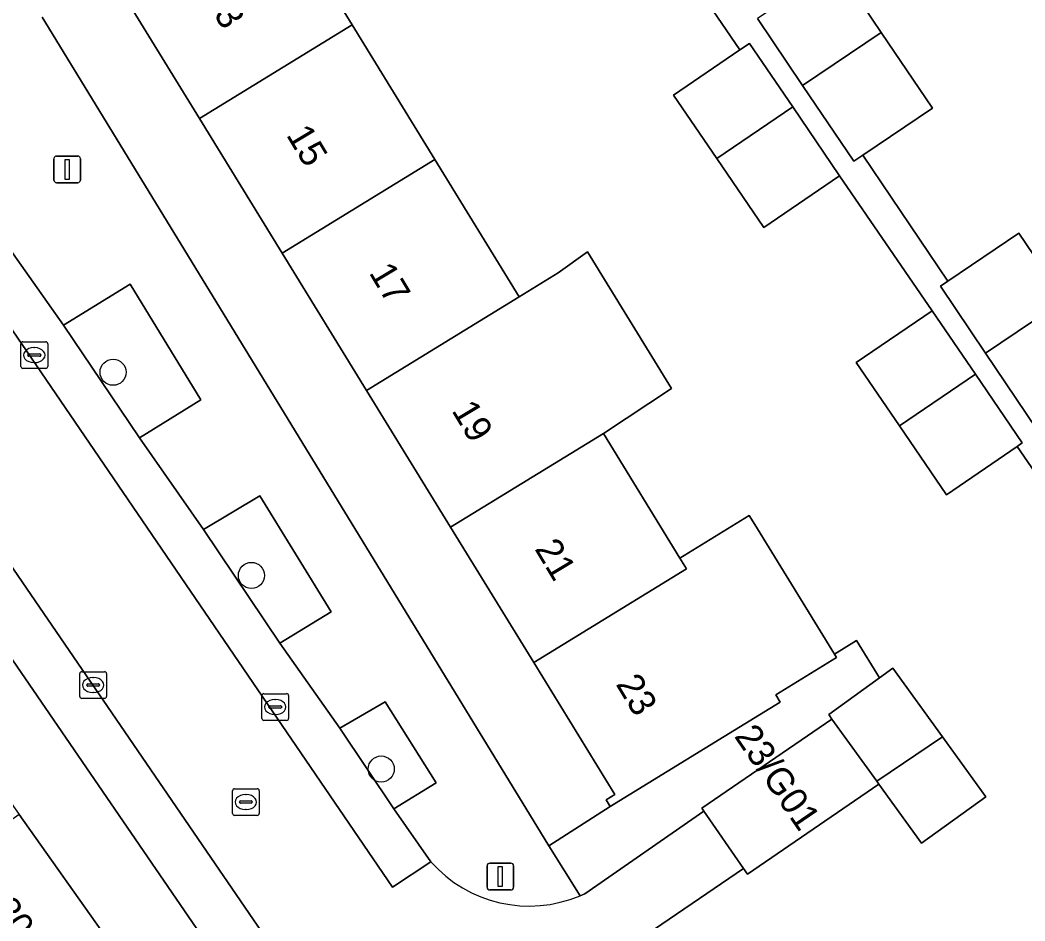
# Model space of a CAD drawing. Extents: x 157445 to 158888, y 383061 to 384688.
# Drawn here: x 158030.74 to 158068.36, y 383533.28 to 383567.02 of the extents above; entities that cross this region are included whole.
import ezdxf

# ---------------------------------------------------------------- set-up
doc = ezdxf.new("R2010")
doc.units = 0
for name, color, linetype in [('IMGEO_Boom', 7, 'Continuous'), ('IMGEO_Erf', 7, 'Continuous'), ('IMGEO_Groenvoorziening', 7, 'Continuous'), ('IMGEO_Kolk', 7, 'Continuous'), ('IMGEO_Lichtmast', 7, 'Continuous'), ('IMGEO_Pand', 7, 'Continuous'), ('IMGEO_Pand_nummerreeks', 7, 'Continuous'), ('IMGEO_Parkeervlak_open', 7, 'Continuous'), ('IMGEO_Rijbaan_lokaal_open', 7, 'Continuous'), ('IMGEO_Rioolput', 7, 'Continuous'), ('IMGEO_Voetpad_open', 7, 'Continuous')]:
    doc.layers.add(name, color=color, linetype=linetype)

msp = doc.modelspace()

# ---------------------------------------------------------------- linework, layer by layer
at = {"layer": 'IMGEO_Boom'}
for centre in [(158034.217, 383553.831), (158039.396, 383546.219), (158044.258, 383538.967)]:
    msp.add_circle(centre, 0.489, dxfattribs=at)
at = {"layer": 'IMGEO_Erf'}
msp.add_lwpolyline([(158005.973, 383578.779), (158003.068, 383576.788), (158003.239, 383576.547), (158002.987, 383576.368), (158006.342, 383571.634), (158009.774, 383566.791), (158013.25, 383561.886), (158016.758, 383556.936), (158020.247, 383552.012), (158023.721, 383547.11), (158027.152, 383542.27), (158030.703, 383537.258), (158034.183, 383532.348), (158037.549, 383527.598), (158037.87, 383527.826), (158038.053, 383527.567), (158040.104, 383528.972)], close=True, dxfattribs=at)
for points in [[(158039.993, 383572.013), (158043.169, 383566.843), (158046.267, 383561.8), (158049.427, 383556.658), (158050.885, 383557.552), (158051.977, 383558.34), (158055.124, 383553.216), (158052.574, 383551.535), (158055.439, 383546.871), (158058.039, 383548.467), (158058.249, 383548.126), (158061.228, 383543.275), (158062.049, 383543.784), (158062.917, 383542.383), (158063.417, 383542.743), (158065.273, 383540.167), (158066.891, 383537.922), (158064.486, 383536.189), (158062.891, 383538.404), (158057.974, 383535.026), (158057.825, 383535.241), (158053.665, 383532.405)], [(158061.292, 383569.062), (158062.983, 383566.557), (158064.894, 383563.723), (158062.292, 383561.967), (158065.479, 383557.243), (158068.137, 383559.036), (158069.828, 383556.53), (158071.739, 383553.697), (158069.104, 383551.919), (158070.872, 383549.495), (158080.988, 383556.869), (158080.754, 383557.19), (158081.086, 383557.432), (158077.795, 383561.94), (158074.296, 383566.732), (158070.759, 383571.577)], [(158040.548, 383558.294), (158037.449, 383563.338), (158034.253, 383568.54), (158033.963, 383568.361), (158033.804, 383568.619), (158034.114, 383568.81), (158032.821, 383570.915), (158031.914, 383570.441), (158031.97, 383570.337)], [(158055.204, 383564.21), (158057.685, 383565.902), (158054.31, 383570.853)], [(158031.566, 383567.132), (158050.495, 383536.153), (158050.532, 383536.094), (158052.833, 383537.563), (158052.681, 383537.812), (158053.008, 383538.013), (158049.967, 383542.963), (158046.854, 383548.03), (158043.707, 383553.151), (158040.548, 383558.294)], [(158069.8, 383548.528), (158068.068, 383551.05), (158065.418, 383549.244), (158063.66, 383551.823), (158062.041, 383554.197), (158064.883, 383556.135), (158061.423, 383561.194), (158058.581, 383559.257), (158056.822, 383561.838), (158055.204, 383564.21)]]:
    msp.add_lwpolyline(points, dxfattribs=at)
at = {"layer": 'IMGEO_Groenvoorziening'}
for points in [[(158032.357, 383555.595), (158035.2, 383551.377), (158037.504, 383552.791), (158034.858, 383557.135)], [(158037.598, 383547.934), (158040.458, 383543.684), (158042.378, 383544.853), (158039.718, 383549.205)], [(158042.709, 383540.498), (158044.734, 383537.473), (158046.313, 383538.446), (158044.401, 383541.483)]]:
    msp.add_lwpolyline(points, close=True, dxfattribs=at)
at = {"layer": 'IMGEO_Kolk'}
for p, q in [((158030.767, 383554.046), (158030.767, 383554.898)), ((158030.842, 383554.972), (158031.694, 383554.972)), ((158031.255, 383554.752), (158031.28, 383554.752)), ((158031.768, 383554.898), (158031.768, 383554.046)), ((158031.026, 383554.466), (158031.026, 383554.478)), ((158031.464, 383554.429), (158031.066, 383554.429)), ((158031.069, 383554.515), (158031.467, 383554.515)), ((158031.51, 383554.478), (158031.51, 383554.466)), ((158031.694, 383553.972), (158030.842, 383553.972)), ((158031.278, 383554.192), (158031.253, 383554.192)), ((158033.046, 383542.614), (158033.898, 383542.614)), ((158032.971, 383541.688), (158032.971, 383542.54)), ((158033.459, 383542.394), (158033.484, 383542.394)), ((158033.972, 383542.54), (158033.972, 383541.688)), ((158033.23, 383542.108), (158033.23, 383542.12)), ((158033.668, 383542.071), (158033.27, 383542.071)), ((158033.273, 383542.157), (158033.671, 383542.157)), ((158033.482, 383541.834), (158033.457, 383541.834)), ((158033.714, 383542.12), (158033.714, 383542.108)), ((158033.898, 383541.614), (158033.046, 383541.614)), ((158039.788, 383540.864), (158039.788, 383541.716)), ((158039.863, 383541.79), (158040.715, 383541.79)), ((158040.276, 383541.57), (158040.301, 383541.57)), ((158040.789, 383541.716), (158040.789, 383540.864)), ((158040.047, 383541.284), (158040.047, 383541.296)), ((158040.485, 383541.247), (158040.087, 383541.247)), ((158040.09, 383541.333), (158040.488, 383541.333)), ((158040.531, 383541.296), (158040.531, 383541.284)), ((158040.715, 383540.79), (158039.863, 383540.79)), ((158040.299, 383541.01), (158040.274, 383541.01))]:
    msp.add_line(p, q, dxfattribs=at)
for points in [[(158030.767, 383554.046), (158030.767, 383554.898)], [(158030.842, 383554.972), (158031.694, 383554.972)], [(158031.768, 383554.898), (158031.768, 383554.046)], [(158031.694, 383553.972), (158030.842, 383553.972)], [(158033.046, 383542.614), (158033.898, 383542.614)], [(158032.971, 383541.688), (158032.971, 383542.54)], [(158033.972, 383542.54), (158033.972, 383541.688)], [(158033.898, 383541.614), (158033.046, 383541.614)], [(158039.788, 383540.864), (158039.788, 383541.716)], [(158039.863, 383541.79), (158040.715, 383541.79)], [(158040.789, 383541.716), (158040.789, 383540.864)], [(158040.715, 383540.79), (158039.863, 383540.79)]]:
    msp.add_lwpolyline(points, dxfattribs=at)
for centre, radius, start, end in [((158030.844, 383554.896), 0.0765, 91.552, 178.448), ((158030.844, 383554.896), 0.0765, 91.552, 178.448), ((158031.692, 383554.896), 0.0765, 1.552, 88.448), ((158031.692, 383554.896), 0.0765, 1.552, 88.448), ((158031.066, 383554.475), 0.0403, 85.8775, 175.7526), ((158031.063, 383554.465), 0.0366, 178.938, 274.7102), ((158031.467, 383554.472), 0.043, 264.8664, 352.4533), ((158031.471, 383554.477), 0.0386, 1.7309, 96.639), ((158030.844, 383554.048), 0.0765, 181.552, 268.448), ((158030.844, 383554.048), 0.0765, 181.552, 268.448), ((158031.692, 383554.048), 0.0765, 271.552, 358.448), ((158031.692, 383554.048), 0.0765, 271.552, 358.448), ((158033.048, 383542.538), 0.0765, 91.552, 178.448), ((158033.048, 383542.538), 0.0765, 91.552, 178.448), ((158033.896, 383542.538), 0.0765, 1.552, 88.448), ((158033.896, 383542.538), 0.0765, 1.552, 88.448), ((158033.27, 383542.117), 0.0403, 85.8775, 175.7526), ((158033.267, 383542.107), 0.0366, 178.938, 274.7102), ((158033.671, 383542.114), 0.043, 264.8664, 352.4533), ((158033.675, 383542.119), 0.0386, 1.7309, 96.639), ((158033.048, 383541.69), 0.0765, 181.552, 268.448), ((158033.048, 383541.69), 0.0765, 181.552, 268.448), ((158033.896, 383541.69), 0.0765, 271.552, 358.448), ((158033.896, 383541.69), 0.0765, 271.552, 358.448), ((158039.865, 383541.714), 0.0765, 91.552, 178.448), ((158039.865, 383541.714), 0.0765, 91.552, 178.448), ((158040.713, 383541.714), 0.0765, 1.552, 88.448), ((158040.713, 383541.714), 0.0765, 1.552, 88.448), ((158040.087, 383541.293), 0.0403, 85.8775, 175.7526), ((158040.084, 383541.283), 0.0366, 178.938, 274.7102), ((158040.488, 383541.29), 0.043, 264.8664, 352.4533), ((158040.492, 383541.295), 0.0386, 1.7309, 96.639), ((158039.865, 383540.866), 0.0765, 181.552, 268.448), ((158039.865, 383540.866), 0.0765, 181.552, 268.448), ((158040.713, 383540.866), 0.0765, 271.552, 358.448), ((158040.713, 383540.866), 0.0765, 271.552, 358.448)]:
    msp.add_arc(centre, radius, start, end, dxfattribs=at)
for centre, major_axis, ratio, start_param, end_param in [((158031.254, 383554.472), (-0.387, 0.002), 0.722429, 4.712389, 7.853982), ((158031.279, 383554.472), (-0.39, 0.002), 0.717154, 1.570796, 4.712389), ((158033.458, 383542.114), (-0.387, 0.002), 0.722429, 4.712389, 7.853982), ((158033.483, 383542.114), (-0.39, 0.002), 0.717154, 1.570796, 4.712389), ((158040.275, 383541.29), (-0.387, 0.002), 0.722429, 4.712389, 7.853982), ((158040.3, 383541.29), (-0.39, 0.002), 0.717154, 1.570796, 4.712389)]:
    msp.add_ellipse(centre, major_axis=major_axis, ratio=ratio, start_param=start_param, end_param=end_param, dxfattribs=at)
at = {"layer": 'IMGEO_Lichtmast'}
for p, q in [((158032.002, 383561.031), (158032.002, 383561.831)), ((158032.002, 383561.831), (158032.002, 383561.031)), ((158032.102, 383561.931), (158032.892, 383561.931)), ((158032.892, 383561.931), (158032.102, 383561.931)), ((158032.992, 383561.831), (158032.992, 383561.031)), ((158032.992, 383561.031), (158032.992, 383561.831)), ((158032.892, 383560.931), (158032.102, 383560.931)), ((158032.102, 383560.931), (158032.892, 383560.931)), ((158048.322, 383535.439), (158049.112, 383535.439)), ((158049.112, 383535.439), (158048.322, 383535.439)), ((158048.222, 383534.539), (158048.222, 383535.339)), ((158048.222, 383535.339), (158048.222, 383534.539)), ((158049.212, 383535.339), (158049.212, 383534.539)), ((158049.212, 383534.539), (158049.212, 383535.339)), ((158049.112, 383534.439), (158048.322, 383534.439)), ((158048.322, 383534.439), (158049.112, 383534.439))]:
    msp.add_line(p, q, dxfattribs=at)
for points in [[(158032.422, 383561.806), (158032.572, 383561.806), (158032.572, 383561.056), (158032.422, 383561.056), (158032.422, 383561.806)], [(158048.642, 383535.314), (158048.792, 383535.314), (158048.792, 383534.564), (158048.642, 383534.564), (158048.642, 383535.314)]]:
    msp.add_lwpolyline(points, dxfattribs=at)
for centre, start, end in [((158032.102, 383561.831), 90, 180), ((158032.102, 383561.831), 90, 180), ((158032.892, 383561.831), 0, 90), ((158032.892, 383561.831), 360, 90), ((158032.102, 383561.031), 180, 270), ((158032.102, 383561.031), 180, 270), ((158032.892, 383561.031), 270, 0), ((158032.892, 383561.031), 270, 0), ((158048.322, 383535.339), 90, 180), ((158048.322, 383535.339), 90, 180), ((158049.112, 383535.339), 0, 90), ((158049.112, 383535.339), 360, 90), ((158048.322, 383534.539), 180, 270), ((158048.322, 383534.539), 180, 270), ((158049.112, 383534.539), 270, 0), ((158049.112, 383534.539), 270, 0)]:
    msp.add_arc(centre, 0.1, start, end, dxfattribs=at)
at = {"layer": 'IMGEO_Pand'}
for points in [[(158043.169, 383566.843), (158039.993, 383572.013), (158040.314, 383572.21), (158040.132, 383572.507), (158040.009, 383572.431), (158038.457, 383574.957), (158036.823, 383573.953), (158034.892, 383572.767), (158032.562, 383571.336), (158032.737, 383571.052), (158032.821, 383570.915), (158034.114, 383568.81), (158033.804, 383568.619), (158033.963, 383568.361), (158034.253, 383568.54), (158037.449, 383563.338)], [(158061.292, 383569.062), (158058.564, 383567.221), (158058.35, 383567.077), (158060.037, 383564.577), (158062.983, 383566.557)], [(158043.169, 383566.843), (158037.449, 383563.338), (158040.548, 383558.294), (158046.267, 383561.8)], [(158062.983, 383566.557), (158060.037, 383564.577), (158061.952, 383561.738), (158062.292, 383561.967), (158064.894, 383563.723)], [(158058.046, 383566.148), (158057.685, 383565.902), (158055.204, 383564.21), (158056.822, 383561.838), (158059.668, 383563.769)], [(158059.668, 383563.769), (158056.822, 383561.838), (158058.581, 383559.257), (158061.423, 383561.194)], [(158046.267, 383561.8), (158040.548, 383558.294), (158043.707, 383553.151), (158049.427, 383556.658)], [(158068.137, 383559.036), (158065.479, 383557.243), (158065.195, 383557.051), (158066.882, 383554.551), (158069.828, 383556.53)], [(158046.854, 383548.03), (158052.574, 383551.535), (158055.124, 383553.216), (158051.977, 383558.34), (158050.885, 383557.552), (158049.427, 383556.658), (158043.707, 383553.151)], [(158069.828, 383556.53), (158066.882, 383554.551), (158068.797, 383551.712), (158069.104, 383551.919), (158071.739, 383553.697)], [(158063.66, 383551.823), (158066.505, 383553.756), (158064.883, 383556.135), (158062.041, 383554.197)], [(158066.505, 383553.756), (158063.66, 383551.823), (158065.418, 383549.244), (158068.068, 383551.05), (158068.26, 383551.181)], [(158052.574, 383551.535), (158046.854, 383548.03), (158049.967, 383542.963), (158055.686, 383546.469), (158055.439, 383546.871)], [(158061.31, 383543.141), (158061.228, 383543.275), (158058.249, 383548.126), (158058.039, 383548.467), (158055.439, 383546.871), (158055.686, 383546.469), (158049.967, 383542.963), (158053.008, 383538.013), (158052.681, 383537.812), (158052.833, 383537.563), (158057.094, 383540.181), (158059.2, 383541.475), (158059.035, 383541.744)], [(158063.417, 383542.743), (158062.917, 383542.383), (158061.012, 383541.011), (158061.135, 383540.84), (158062.816, 383538.507), (158065.273, 383540.167)], [(158061.135, 383540.84), (158056.265, 383537.495), (158056.332, 383537.394), (158057.825, 383535.241), (158057.974, 383535.026), (158062.891, 383538.404), (158062.816, 383538.507)], [(158065.273, 383540.167), (158062.816, 383538.507), (158062.891, 383538.404), (158064.486, 383536.189), (158066.891, 383537.922)], [(158028.696, 383528.448), (158034.183, 383532.348), (158030.703, 383537.258), (158025.217, 383533.359)]]:
    msp.add_lwpolyline(points, close=True, dxfattribs=at)
at = {"layer": 'IMGEO_Parkeervlak_open'}
msp.add_lwpolyline([(158026.298, 383561.481), (158044.68, 383534.545), (158046.111, 383535.496), (158044.734, 383537.473), (158042.709, 383540.498), (158040.458, 383543.684), (158037.598, 383547.934), (158035.2, 383551.377), (158032.357, 383555.595), (158029.179, 383560.084)], dxfattribs=at)
at = {"layer": 'IMGEO_Rijbaan_lokaal_open'}
for points in [[(158046.111, 383535.496), (158044.68, 383534.545), (158026.298, 383561.481), (158025.578, 383562.5), (158023.472, 383565.627), (158022.425, 383567.177), (158012.476, 383581.656), (158008.336, 383578.833), (158041.721, 383530.034), (158045.102, 383525.057), (158054.624, 383511.124), (158059.949, 383514.788), (158051.568, 383527.067), (158053.239, 383528.166)], [(158053.192, 383531.994), (158053.665, 383532.405), (158057.825, 383535.241), (158056.332, 383537.394), (158051.881, 383534.297), (158051.792, 383534.257), (158051.703, 383534.218)]]:
    msp.add_lwpolyline(points, dxfattribs=at)
msp.add_arc((158049.797, 383538.75), 4.916, 221.4386, 292.8147, dxfattribs=at)
at = {"layer": 'IMGEO_Rioolput'}
for p, q in [((158038.688, 383537.304), (158038.688, 383538.156)), ((158038.763, 383538.23), (158039.615, 383538.23)), ((158039.689, 383538.156), (158039.689, 383537.304)), ((158038.947, 383537.724), (158038.947, 383537.736)), ((158038.99, 383537.773), (158039.388, 383537.773)), ((158039.176, 383538.01), (158039.201, 383538.01)), ((158039.431, 383537.736), (158039.431, 383537.724)), ((158039.385, 383537.687), (158038.987, 383537.687)), ((158039.199, 383537.45), (158039.174, 383537.45)), ((158039.615, 383537.23), (158038.763, 383537.23))]:
    msp.add_line(p, q, dxfattribs=at)
for points in [[(158038.688, 383537.304), (158038.688, 383538.156)], [(158038.763, 383538.23), (158039.615, 383538.23)], [(158039.689, 383538.156), (158039.689, 383537.304)], [(158039.615, 383537.23), (158038.763, 383537.23)]]:
    msp.add_lwpolyline(points, dxfattribs=at)
for centre, radius, start, end in [((158038.765, 383538.154), 0.0765, 91.552, 178.448), ((158038.765, 383538.154), 0.0765, 91.552, 178.448), ((158039.613, 383538.154), 0.0765, 1.552, 88.448), ((158039.613, 383538.154), 0.0765, 1.552, 88.448), ((158038.987, 383537.733), 0.0403, 85.8775, 175.7526), ((158038.984, 383537.723), 0.0366, 178.938, 274.7102), ((158039.388, 383537.73), 0.043, 264.8664, 352.4533), ((158039.392, 383537.735), 0.0386, 1.7309, 96.639), ((158038.765, 383537.306), 0.0765, 181.552, 268.448), ((158038.765, 383537.306), 0.0765, 181.552, 268.448), ((158039.613, 383537.306), 0.0765, 271.552, 358.448), ((158039.613, 383537.306), 0.0765, 271.552, 358.448)]:
    msp.add_arc(centre, radius, start, end, dxfattribs=at)
for centre, major_axis, ratio, start_param, end_param in [((158039.175, 383537.73), (-0.387, 0.002), 0.722429, 4.712389, 7.853982), ((158039.2, 383537.73), (-0.39, 0.002), 0.717154, 1.570796, 4.712389)]:
    msp.add_ellipse(centre, major_axis=major_axis, ratio=ratio, start_param=start_param, end_param=end_param, dxfattribs=at)
at = {"layer": 'IMGEO_Voetpad_open'}
for points in [[(158005.973, 383578.779), (158040.104, 383528.972), (158041.185, 383527.394), (158038.836, 383525.909), (158040.79, 383522.974), (158043.18, 383524.51), (158053.979, 383508.706), (158053.975, 383508.693), (158053.556, 383507.29), (158056.053, 383508.984), (158054.624, 383511.124), (158045.102, 383525.057), (158044.749, 383524.82), (158041.384, 383529.778), (158041.721, 383530.034), (158008.336, 383578.833)], [(158054.31, 383570.853), (158057.685, 383565.902), (158058.046, 383566.148), (158059.668, 383563.769), (158061.423, 383561.194), (158064.883, 383556.135), (158066.505, 383553.756), (158068.26, 383551.181), (158068.068, 383551.05), (158069.8, 383548.528)], [(158051.703, 383534.218), (158050.532, 383536.094), (158050.495, 383536.153), (158031.566, 383567.132)], [(158068.797, 383551.712), (158066.882, 383554.551), (158065.195, 383557.051), (158065.479, 383557.243), (158062.292, 383561.967), (158061.952, 383561.738), (158060.037, 383564.577), (158058.35, 383567.077)], [(158029.179, 383560.084), (158032.357, 383555.595), (158034.858, 383557.135), (158037.504, 383552.791), (158035.2, 383551.377), (158037.598, 383547.934), (158039.718, 383549.205), (158042.378, 383544.853), (158040.458, 383543.684), (158042.709, 383540.498), (158044.401, 383541.483), (158046.313, 383538.446), (158044.734, 383537.473), (158046.111, 383535.496)]]:
    msp.add_lwpolyline(points, dxfattribs=at)
msp.add_lwpolyline([(158061.135, 383540.84), (158061.012, 383541.011), (158062.917, 383542.383), (158062.049, 383543.784), (158061.228, 383543.275), (158061.31, 383543.141), (158059.035, 383541.744), (158059.2, 383541.475), (158057.094, 383540.181), (158052.833, 383537.563), (158050.532, 383536.094), (158051.703, 383534.218), (158051.792, 383534.257), (158051.881, 383534.297), (158056.332, 383537.394), (158056.265, 383537.495)], close=True, dxfattribs=at)
msp.add_arc((158049.797, 383538.75), 4.916, 221.4386, 292.8147, dxfattribs=at)

# ---------------------------------------------------------------- texts
at = {"layer": 'IMGEO_Pand_nummerreeks'}
for s, rotation, p in [('13', 300.9553, (158037.584, 383567.885)), ('15', 300.9553, (158040.681, 383562.722)), ('17', 300.9553, (158043.778, 383557.56)), ('19', 300.9553, (158046.874, 383552.397)), ('21', 300.9567, (158049.982, 383547.215)), ('23', 300.9567, (158053.021, 383542.149)), ('23/G01', 304.3961, (158057.452, 383540.196)), ('30', 305.4042, (158029.656, 383533.721))]:
    msp.add_text(s, height=1, rotation=rotation, dxfattribs=at).set_placement(p)

doc.saveas('drawing.dxf')
